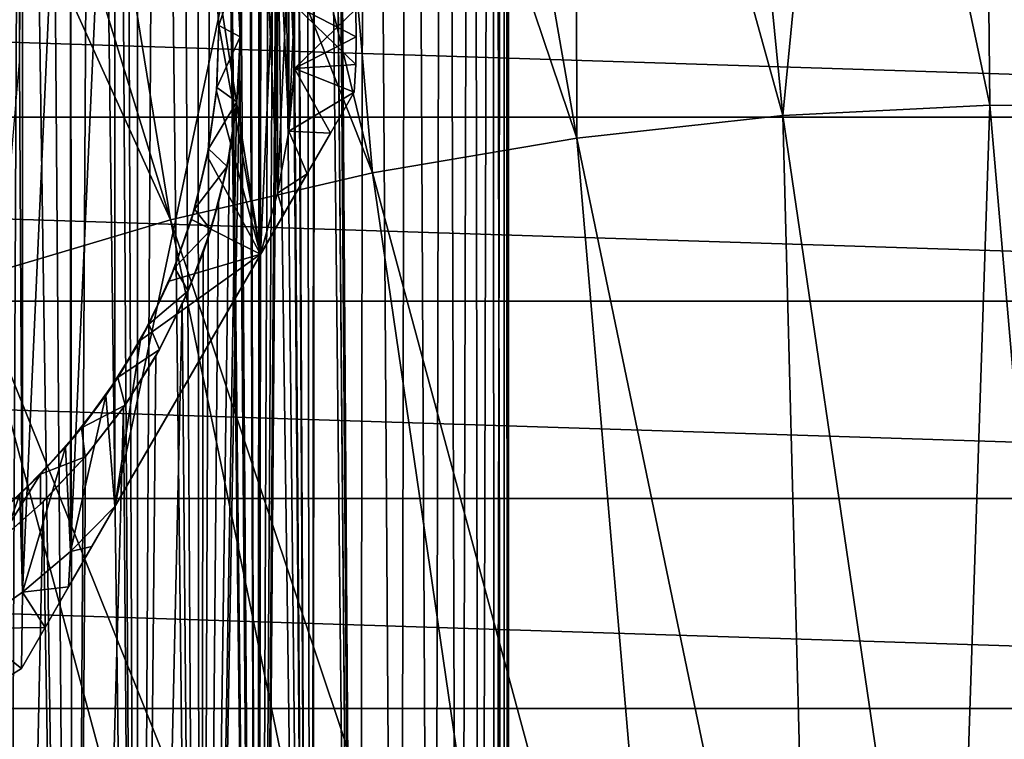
# Model space of a CAD drawing. Header units: metres. Extents: x -258 to 72, y -72 to 102.
# Tile 273 of 656: x 7 to 23, y 46 to 58. Entities that reach past the tile are written whole.
import ezdxf

# ---------------------------------------------------------------- set-up
doc = ezdxf.new("R2010")
doc.units = ezdxf.units.M
doc.layers.add('solid_FREESTAND_ASM_SW0005', color=7, linetype='CONTINUOUS')

msp = doc.modelspace()

# ---------------------------------------------------------------- linework, layer by layer
at = {"layer": 'solid_FREESTAND_ASM_SW0005'}
for points in [[(11.424508, 87.802124, 22.579885), (11.839771, 100.5, 23.090233), (11.770597, 19.759884, 23.001989)], [(11.839771, 100.5, 23.090233), (12.546222, 19.27673, 24.078543), (11.770597, 19.759884, 23.001989)], [(11.839771, 100.5, 23.090233), (12.655511, 100.5, 24.247793), (12.546222, 19.27673, 24.078543)], [(12.65551, 100.5, 40.352207), (12.073019, 87.884445, 41.201809), (12.546237, 19.27672, 40.521435)], [(12.655511, 100.5, 24.247793), (13.210093, 18.827995, 25.194124), (12.546222, 19.27673, 24.078543)], [(12.65551, 100.5, 40.352207), (12.546237, 19.27672, 40.521435), (13.210107, 18.827988, 39.405853)], [(13.358455, 100.5, 39.122879), (12.65551, 100.5, 40.352207), (13.210107, 18.827988, 39.405853)], [(12.655511, 100.5, 24.247793), (13.358455, 100.5, 25.477121), (13.210093, 18.827995, 25.194124)], [(13.358455, 100.5, 25.477121), (13.757933, 18.431475, 26.323437), (13.210093, 18.827995, 25.194124)], [(13.358455, 100.5, 39.122879), (13.210107, 18.827988, 39.405853), (13.757944, 18.431467, 38.276535)], [(13.942338, 100.5, 37.832741), (13.358455, 100.5, 39.122879), (13.757944, 18.431467, 38.276535)], [(13.358455, 100.5, 25.477121), (13.942338, 100.5, 26.76726), (13.757933, 18.431475, 26.323437)], [(13.942338, 100.5, 26.76726), (14.193289, 18.098358, 27.447111), (13.757933, 18.431475, 26.323437)], [(13.942338, 100.5, 37.832741), (13.757944, 18.431467, 38.276535), (14.193298, 18.098351, 37.152863)], [(14.401956, 100.5, 36.49329), (13.942338, 100.5, 37.832741), (14.193298, 18.098351, 37.152863)], [(13.942338, 100.5, 26.76726), (14.401956, 100.5, 28.106712), (14.193289, 18.098358, 27.447111)], [(14.401956, 100.5, 28.106712), (14.524821, 17.833384, 28.554399), (14.193289, 18.098358, 27.447111)], [(14.401956, 100.5, 36.49329), (14.193298, 18.098351, 37.152863), (14.524827, 17.833378, 36.045574)], [(14.733212, 100.5, 35.116463), (14.401956, 100.5, 36.49329), (14.524827, 17.833378, 36.045574)], [(14.401956, 100.5, 28.106712), (14.733212, 100.5, 29.483538), (14.524821, 17.833384, 28.554399)], [(14.733212, 100.5, 29.483538), (14.762665, 17.636999, 29.642244), (14.524821, 17.833384, 28.554399)], [(14.733212, 100.5, 35.116463), (14.524827, 17.833378, 36.045574), (14.76267, 17.636995, 34.957733)], [(14.733212, 100.5, 35.116463), (14.76267, 17.636995, 34.957733), (14.915807, 17.507675, 33.887035)], [(14.933154, 100.5, 33.714535), (14.733212, 100.5, 35.116463), (14.915807, 17.507675, 33.887035)], [(14.733212, 100.5, 29.483538), (14.933154, 100.5, 30.885466), (14.762665, 17.636999, 29.642244)], [(14.933154, 100.5, 30.885466), (14.915804, 17.507679, 30.712942), (14.762665, 17.636999, 29.642244)], [(14.933154, 100.5, 30.885466), (14.990722, 17.443575, 31.772493), (14.915804, 17.507679, 30.712942)], [(14.933154, 100.5, 33.714535), (14.915807, 17.507675, 33.887035), (14.990722, 17.443573, 32.827492)], [(15, 100.5, 32.299999), (14.933154, 100.5, 33.714535), (14.990722, 17.443573, 32.827492)], [(14.933154, 100.5, 30.885466), (15, 100.5, 32.299999), (14.990722, 17.443575, 31.772493)], [(15, 100.5, 32.299999), (14.990722, 17.443573, 32.827492), (14.990722, 17.443575, 31.772493)], [(12.073019, 87.884445, 41.201809), (12.075915, 87.22258, 41.19788), (12.546237, 19.27672, 40.521435)], [(11.422643, 87.155991, 22.577694), (11.424508, 87.802124, 22.579885), (11.770597, 19.759884, 23.001989)], [(12.075915, 87.22258, 41.19788), (12.041269, 86.55352, 41.244709), (12.546237, 19.27672, 40.521435)], [(11.422643, 87.155991, 22.577694), (11.770597, 19.759884, 23.001989), (10.896042, 20.255278, 21.990963)], [(11.379467, 86.501366, 22.527195), (11.422643, 87.155991, 22.577694), (10.896042, 20.255278, 21.990963)], [(11.29186, 85.82885, 22.4261), (11.379467, 86.501366, 22.527195), (10.896042, 20.255278, 21.990963)], [(12.041269, 86.55352, 41.244709), (11.966625, 85.870949, 41.34433), (12.546237, 19.27672, 40.521435)], [(11.155588, 85.140572, 22.272394), (11.29186, 85.82885, 22.4261), (10.896042, 20.255278, 21.990963)], [(11.966625, 85.870949, 41.34433), (11.846411, 85.16404, 41.501225), (12.546237, 19.27672, 40.521435)], [(10.967272, 84.446907, 22.066772), (11.155588, 85.140572, 22.272394), (10.896042, 20.255278, 21.990963)], [(11.846411, 85.16404, 41.501225), (11.672065, 84.423645, 41.721405), (11.770616, 19.759874, 41.597988)], [(11.846411, 85.16404, 41.501225), (11.770616, 19.759874, 41.597988), (12.546237, 19.27672, 40.521435)], [(10.709464, 83.719299, 21.797268), (10.967272, 84.446907, 22.066772), (10.896042, 20.255278, 21.990963)], [(11.672065, 84.423645, 41.721405), (11.43092, 83.640396, 42.012573), (11.770616, 19.759874, 41.597988)], [(10.59321, 57.620674, 21.680023), (10.709464, 83.719299, 21.797268), (10.896042, 20.255278, 21.990963)], [(10.59321, 57.620674, 21.680023), (10.593234, 58.378681, 21.680046), (10.709464, 83.719299, 21.797268)], [(11.43092, 83.640396, 42.012573), (11.305621, 83.29628, 42.158142), (11.770616, 19.759874, 41.597988)], [(11.281009, 83.232384, 42.186295), (11.109078, 82.813934, 42.379105), (11.770616, 19.759874, 41.597988)], [(11.305621, 83.29628, 42.158142), (11.281009, 83.232384, 42.186295), (11.770616, 19.759874, 41.597988)], [(11.109078, 82.813934, 42.379105), (10.913731, 82.386932, 42.590309), (11.770616, 19.759874, 41.597988)], [(10.913731, 82.386932, 42.590309), (10.694386, 81.954536, 42.818085), (10.896057, 20.25527, 42.60902)], [(10.913731, 82.386932, 42.590309), (10.896057, 20.25527, 42.60902), (11.770616, 19.759874, 41.597988)], [(10.694386, 81.954536, 42.818085), (10.451183, 81.520874, 43.059776), (10.896057, 20.25527, 42.60902)], [(10.451183, 81.520874, 43.059776), (10.226171, 81.154266, 43.273853), (10.896057, 20.25527, 42.60902)], [(10.18481, 81.090019, 43.312248), (9.896347, 80.665627, 43.572193), (9.94041, 20.74098, 43.533356)], [(10.18481, 81.090019, 43.312248), (9.94041, 20.74098, 43.533356), (10.896057, 20.25527, 42.60902)], [(10.226171, 81.154266, 43.273853), (10.18481, 81.090019, 43.312248), (10.896057, 20.25527, 42.60902)], [(9.896347, 80.665627, 43.572193), (9.587372, 80.25116, 43.836128), (9.94041, 20.74098, 43.533356)], [(9.587372, 80.25116, 43.836128), (9.259911, 79.849884, 44.100597), (9.94041, 20.74098, 43.533356)], [(9.259911, 79.849884, 44.100597), (8.916409, 79.46463, 44.36224), (8.922851, 21.19865, 44.357479)], [(9.259911, 79.849884, 44.100597), (8.922851, 21.19865, 44.357479), (9.94041, 20.74098, 43.533356)], [(8.916409, 79.46463, 44.36224), (8.699699, 79.238075, 44.519463), (8.922851, 21.19865, 44.357479)], [(8.699699, 79.238075, 44.519463), (8.558976, 79.097153, 44.618439), (8.922851, 21.19865, 44.357479)], [(8.558976, 79.097153, 44.618439), (8.189712, 78.748703, 44.866966), (8.922851, 21.19865, 44.357479)], [(8.189712, 78.748703, 44.866966), (7.810546, 78.420097, 45.106068), (7.861178, 21.614853, 45.075054)], [(8.189712, 78.748703, 44.866966), (7.861178, 21.614853, 45.075054), (8.922851, 21.19865, 44.357479)], [(7.810546, 78.420097, 45.106068), (7.423075, 78.111641, 45.334492), (7.861178, 21.614853, 45.075054)], [(7.423075, 78.111641, 45.334492), (7.028702, 77.823265, 45.551315), (7.861178, 21.614853, 45.075054)], [(7.028702, 77.823265, 45.551315), (6.628679, 77.554794, 45.755878), (6.769414, 21.981243, 45.685631)], [(7.028702, 77.823265, 45.551315), (6.769414, 21.981243, 45.685631), (7.861178, 21.614853, 45.075054)], [(9.46113, 55.001034, -872.644226), (4.63219, 70.685173, -873.1203), (2.31709, 70.798882, -873.1203)], [(9.46113, 55.001034, -872.644226), (2.31709, 70.798882, -873.1203), (6.208228, 54.036381, -872.605164)], [(9.46113, 55.001034, -872.644226), (6.942323, 70.495789, -873.1203), (4.63219, 70.685173, -873.1203)], [(12.765753, 55.770023, -872.683899), (9.245013, 70.230911, -873.1203), (6.942323, 70.495789, -873.1203)], [(12.765753, 55.770023, -872.683899), (6.942323, 70.495789, -873.1203), (9.46113, 55.001034, -872.644226)], [(12.765753, 55.770023, -872.683899), (11.537797, 69.890846, -873.1203), (9.245013, 70.230911, -873.1203)], [(16.11034, 56.340622, -872.72406), (13.818227, 69.475952, -873.1203), (11.537797, 69.890846, -873.1203)], [(16.11034, 56.340622, -872.72406), (11.537797, 69.890846, -873.1203), (12.765753, 55.770023, -872.683899)], [(16.11034, 56.340622, -872.72406), (16.083857, 68.986671, -873.1203), (13.818227, 69.475952, -873.1203)], [(19.482992, 56.710796, -872.764587), (18.332258, 68.423531, -873.1203), (16.083857, 68.986671, -873.1203)], [(19.482992, 56.710796, -872.764587), (16.083857, 68.986671, -873.1203), (16.11034, 56.340622, -872.72406)], [(19.482992, 56.710796, -872.764587), (20.561028, 67.787132, -873.1203), (18.332258, 68.423531, -873.1203)], [(22.871712, 56.87923, -872.805237), (20.561028, 67.787132, -873.1203), (19.482992, 56.710796, -872.764587)], [(22.871712, 56.87923, -872.805237), (22.767786, 67.078156, -873.1203), (20.561028, 67.787132, -873.1203)], [(6.988157, 57.592983, -2.2), (7.036954, 67.095673, -2.2), (7.036954, 48.904327, -2.2)], [(6.988157, 57.592983, -2.2), (6.988157, 58.407017, -2.2), (7.036954, 67.095673, -2.2)], [(7.036954, 48.904327, -2.2), (7.036954, 67.095673, -2.2), (7.825277, 66.42704, -2.2)], [(26.264446, 56.845325, -872.846008), (24.950169, 66.297371, -873.1203), (22.767786, 67.078156, -873.1203)], [(26.264446, 56.845325, -872.846008), (22.767786, 67.078156, -873.1203), (22.871712, 56.87923, -872.805237)], [(7.825277, 49.57296, -2.2), (7.036954, 48.904327, -2.2), (7.825277, 66.42704, -2.2)], [(7.825277, 49.57296, -2.2), (7.825277, 66.42704, -2.2), (8.550362, 65.690338, -2.2)], [(8.550362, 50.309662, -2.2), (7.825277, 49.57296, -2.2), (8.550362, 65.690338, -2.2)], [(8.550362, 50.309662, -2.2), (8.550362, 65.690338, -2.2), (10.93521, 61.559662, -2.2)], [(8.550362, 50.309662, -2.2), (10.93521, 61.559662, -2.2), (10.93521, 54.440338, -2.2)], [(10.93521, 54.440338, 10.3), (10.93521, 61.559662, 10.3), (10.173128, 59.252983, 10.3)], [(10.93521, 61.559662, -2.2), (11.21067, 60.563366, -2.2), (10.93521, 54.440338, -2.2)], [(11.21067, 55.436634, 10.3), (11.21067, 60.563366, 10.3), (10.93521, 61.559662, 10.3)], [(10.93521, 54.440338, 10.3), (11.21067, 55.436634, 10.3), (10.93521, 61.559662, 10.3)], [(11.21067, 60.563366, -2.2), (11.21067, 55.436634, -2.2), (10.93521, 54.440338, -2.2)], [(11.21067, 60.563366, -2.2), (11.395561, 59.546345, -2.2), (11.21067, 55.436634, -2.2)], [(11.395561, 56.453655, 10.3), (11.395561, 59.546345, 10.3), (11.21067, 60.563366, 10.3)], [(11.21067, 55.436634, 10.3), (11.395561, 56.453655, 10.3), (11.21067, 60.563366, 10.3)], [(11.395561, 59.546345, -2.2), (11.395561, 56.453655, -2.2), (11.21067, 55.436634, -2.2)], [(11.395561, 59.546345, -2.2), (11.488379, 58.516846, -2.2), (11.395561, 56.453655, -2.2)], [(11.488379, 57.483154, 10.3), (11.488379, 58.516846, 10.3), (11.395561, 59.546345, 10.3)], [(11.395561, 56.453655, 10.3), (11.488379, 57.483154, 10.3), (11.395561, 59.546345, 10.3)], [(45.203075, 56.682732, -887), (-45.20306, 56.682743, -887), (-41.478489, 59.462467, -887)], [(45.203075, 56.682732, -887), (-41.478489, 59.462467, -887), (41.4785, 59.46246, -887)], [(10.173128, 59.252983, 10.3), (10.185403, 59.148941, 22.799999), (10.24837, 58.18277, 22.799999)], [(10.173128, 59.252983, 10.3), (10.24837, 58.18277, 22.799999), (10.24837, 58.18277, 10.3)], [(10.93521, 54.440338, 10.3), (10.173128, 59.252983, 10.3), (10.24837, 58.18277, 10.3)], [(10.185403, 59.148941, 22.799999), (10.546111, 59.067493, 22.799999), (10.24837, 58.18277, 22.799999)], [(10.546111, 59.067493, 22.799999), (10.6, 58.000015, 22.799999), (10.24837, 58.18277, 22.799999)], [(10.546111, 59.067493, 22.799999), (10.593234, 58.378681, 21.680046), (10.6, 58.000015, 22.799999)], [(11.488379, 58.516846, -2.2), (11.488379, 57.483154, -2.2), (11.395561, 56.453655, -2.2)], [(12.491772, 57.546524, -1.62265), (11.488379, 57.483154, -2.2), (11.488379, 58.516846, -2.2)], [(12.5, 58, -1.62265), (11.488379, 58.516846, -2.2), (12.491772, 58.453476, -1.62265)], [(12.491772, 57.546524, -1.62265), (11.488379, 58.516846, -2.2), (12.5, 58, -1.62265)], [(12.491772, 58.453476, 9.72265), (11.488379, 58.516846, 10.3), (11.488379, 57.483154, 10.3)], [(10.6, 58.000015, 22.799999), (10.593234, 58.378681, 21.680046), (10.59321, 57.620674, 21.680023)], [(12.5, 58, 9.72265), (12.491772, 58.453476, 9.72265), (11.488379, 57.483154, 10.3)], [(12.491772, 58.453476, -1.62265), (12.491772, 58.453476, 9.72265), (12.5, 58, 9.72265)], [(12.5, 58, -1.62265), (12.491772, 58.453476, -1.62265), (12.5, 58, 9.72265)], [(10.211333, 57.110523, 10.3), (10.24837, 58.18277, 10.3), (10.216292, 57.169418, 22.799999)], [(10.93521, 54.440338, 10.3), (10.24837, 58.18277, 10.3), (10.211333, 57.110523, 10.3)], [(10.6, 58.000015, 22.799999), (10.216292, 57.169418, 22.799999), (10.24837, 58.18277, 22.799999)], [(10.24837, 58.18277, 10.3), (10.24837, 58.18277, 22.799999), (10.216292, 57.169418, 22.799999)], [(10.6, 58.000015, 22.799999), (10.546112, 56.932526, 22.799999), (10.216292, 57.169418, 22.799999)], [(10.6, 58.000015, 22.799999), (10.59321, 57.620674, 21.680023), (10.546112, 56.932526, 22.799999)], [(12.491772, 57.546524, 9.72265), (12.5, 58, 9.72265), (11.488379, 57.483154, 10.3)], [(12.5, 58, -1.62265), (12.5, 58, 9.72265), (12.491772, 57.546524, 9.72265)], [(12.491772, 57.546524, -1.62265), (12.5, 58, -1.62265), (12.491772, 57.546524, 9.72265)], [(6.988157, 57.592983, -2.2), (7.036954, 48.904327, -2.2), (6.191791, 48.309193, -2.2)], [(10.59321, 57.620674, 21.680023), (10.896042, 20.255278, 21.990963), (9.9404, 20.740984, 21.066635)], [(10.538288, 56.857861, 21.625521), (10.59321, 57.620674, 21.680023), (9.9404, 20.740984, 21.066635)], [(10.546112, 56.932526, 22.799999), (10.59321, 57.620674, 21.680023), (10.538288, 56.857861, 21.625521)], [(12.491772, 57.546524, -1.62265), (12.467097, 57.093647, -1.62265), (11.488379, 57.483154, -2.2)], [(12.467097, 57.093647, 9.72265), (12.491772, 57.546524, 9.72265), (11.488379, 57.483154, 10.3)], [(12.491772, 57.546524, -1.62265), (12.491772, 57.546524, 9.72265), (12.467097, 57.093647, 9.72265)], [(12.491772, 57.546524, -1.62265), (12.467097, 57.093647, 9.72265), (12.467097, 57.093647, -1.62265)], [(12.078316, 56.420258, -1.806717), (11.395561, 56.453655, -2.2), (11.488379, 57.483154, -2.2)], [(12.467097, 57.093647, 9.72265), (11.488379, 57.483154, 10.3), (11.395561, 56.453655, 10.3)], [(12.078316, 56.420258, -1.806717), (11.488379, 57.483154, -2.2), (12.467097, 57.093647, -1.62265)], [(12.078283, 56.4202, 9.906732), (7.018474, 47.656353, 9.72265), (12.467097, 57.093647, 9.72265)], [(7.018474, 47.656353, -1.62265), (12.467097, 57.093647, 9.72265), (7.018474, 47.656353, 9.72265)], [(7.018474, 47.656353, -1.62265), (12.467097, 57.093647, -1.62265), (12.467097, 57.093647, 9.72265)], [(7.018474, 47.656353, -1.62265), (7.406138, 48.327808, -1.806223), (12.467097, 57.093647, -1.62265)], [(7.406138, 48.327808, -1.806223), (12.078316, 56.420258, -1.806717), (12.467097, 57.093647, -1.62265)], [(10.06242, 56.048027, 10.3), (10.211333, 57.110523, 10.3), (10.084258, 56.164181, 22.799999)], [(10.93521, 54.440338, 10.3), (10.211333, 57.110523, 10.3), (10.06242, 56.048027, 10.3)], [(10.546112, 56.932526, 22.799999), (10.084258, 56.164181, 22.799999), (10.216292, 57.169418, 22.799999)], [(10.211333, 57.110523, 10.3), (10.216292, 57.169418, 22.799999), (10.084258, 56.164181, 22.799999)], [(12.078283, 56.4202, 9.906732), (12.467097, 57.093647, 9.72265), (11.395561, 56.453655, 10.3)], [(10.546112, 56.932526, 22.799999), (10.384988, 55.875847, 22.799999), (10.084258, 56.164181, 22.799999)], [(10.546112, 56.932526, 22.799999), (10.424943, 56.081524, 21.514799), (10.384988, 55.875847, 22.799999)], [(10.546112, 56.932526, 22.799999), (10.538288, 56.857861, 21.625521), (10.424943, 56.081524, 21.514799)], [(10.424943, 56.081524, 21.514799), (10.538288, 56.857861, 21.625521), (9.9404, 20.740984, 21.066635)], [(22.871712, 56.87923, -872.805237), (19.482992, 56.710796, -872.764587), (22.245461, 37.863621, -872.347595)], [(22.871712, 56.87923, -872.805237), (22.245461, 37.863621, -872.347595), (24.515051, 37.901073, -872.374878)], [(26.264446, 56.845325, -872.846008), (22.871712, 56.87923, -872.805237), (24.515051, 37.901073, -872.374878)], [(48.741875, 53.670101, -887), (-48.741859, 53.670113, -887), (-45.20306, 56.682743, -887)], [(48.741875, 53.670101, -887), (-45.20306, 56.682743, -887), (45.203075, 56.682732, -887)], [(19.482992, 56.710796, -872.764587), (16.11034, 56.340622, -872.72406), (19.982183, 37.690365, -872.320435)], [(19.482992, 56.710796, -872.764587), (19.982183, 37.690365, -872.320435), (22.245461, 37.863621, -872.347595)], [(12.078283, 56.4202, 9.906732), (7.406211, 48.327934, 9.906255), (7.018474, 47.656353, 9.72265)], [(7.406138, 48.327808, -1.806223), (7.789389, 48.991615, -1.963833), (12.078316, 56.420258, -1.806717)], [(12.078283, 56.4202, 9.906732), (7.789486, 48.991787, 10.06387), (7.406211, 48.327934, 9.906255)], [(7.789389, 48.991615, -1.963833), (11.694774, 55.755943, -1.964367), (12.078316, 56.420258, -1.806717)], [(11.694729, 55.755867, 10.064384), (7.789486, 48.991787, 10.06387), (12.078283, 56.4202, 9.906732)], [(11.694774, 55.755943, -1.964367), (11.21067, 55.436634, -2.2), (11.395561, 56.453655, -2.2)], [(11.694729, 55.755867, 10.064384), (11.395561, 56.453655, 10.3), (11.21067, 55.436634, 10.3)], [(11.694774, 55.755943, -1.964367), (11.395561, 56.453655, -2.2), (12.078316, 56.420258, -1.806717)], [(11.694729, 55.755867, 10.064384), (12.078283, 56.4202, 9.906732), (11.395561, 56.453655, 10.3)], [(16.11034, 56.340622, -872.72406), (12.765753, 55.770023, -872.683899), (17.733335, 37.381924, -872.293457)], [(16.11034, 56.340622, -872.72406), (17.733335, 37.381924, -872.293457), (19.982183, 37.690365, -872.320435)], [(10.384988, 55.875847, 22.799999), (9.853564, 55.176922, 22.799999), (10.084258, 56.164181, 22.799999)], [(10.06242, 56.048027, 10.3), (10.084258, 56.164181, 22.799999), (9.853564, 55.176922, 22.799999)], [(9.803258, 55.006901, 10.3), (10.06242, 56.048027, 10.3), (9.853564, 55.176922, 22.799999)], [(10.93521, 54.440338, 10.3), (10.06242, 56.048027, 10.3), (9.803258, 55.006901, 10.3)], [(10.246356, 55.284821, 21.344992), (10.424943, 56.081524, 21.514799), (9.9404, 20.740984, 21.066635)], [(10.384988, 55.875847, 22.799999), (10.424943, 56.081524, 21.514799), (10.246356, 55.284821, 21.344992)], [(12.765753, 55.770023, -872.683899), (9.46113, 55.001034, -872.644226), (15.506983, 36.939404, -872.266724)], [(10.384988, 55.875847, 22.799999), (10.11827, 54.84079, 22.799999), (9.853564, 55.176922, 22.799999)], [(10.384988, 55.875847, 22.799999), (10.246356, 55.284821, 21.344992), (10.11827, 54.84079, 22.799999)], [(12.765753, 55.770023, -872.683899), (15.506983, 36.939404, -872.266724), (17.733335, 37.381924, -872.293457)], [(7.789389, 48.991615, -1.963833), (8.170158, 49.651131, -2.095267), (11.694774, 55.755943, -1.964367)], [(11.694729, 55.755867, 10.064384), (8.170234, 49.65126, 10.195291), (7.789486, 48.991787, 10.06387)], [(8.170158, 49.651131, -2.095267), (11.314417, 55.097145, -2.095577), (11.694774, 55.755943, -1.964367)], [(11.314383, 55.097084, 10.195588), (8.170234, 49.65126, 10.195291), (11.694729, 55.755867, 10.064384)], [(11.314417, 55.097145, -2.095577), (11.21067, 55.436634, -2.2), (11.694774, 55.755943, -1.964367)], [(11.314383, 55.097084, 10.195588), (11.694729, 55.755867, 10.064384), (11.21067, 55.436634, 10.3)], [(11.314417, 55.097145, -2.095577), (10.93521, 54.440338, -2.2), (11.21067, 55.436634, -2.2)], [(11.314383, 55.097084, 10.195588), (11.21067, 55.436634, 10.3), (10.93521, 54.440338, 10.3)], [(10.11827, 54.84079, 22.799999), (9.526463, 54.217274, 22.799999), (9.853564, 55.176922, 22.799999)], [(9.803258, 55.006901, 10.3), (9.853564, 55.176922, 22.799999), (9.526463, 54.217274, 22.799999)], [(9.992786, 54.463871, 21.113213), (10.246356, 55.284821, 21.344992), (9.9404, 20.740984, 21.066635)], [(10.11827, 54.84079, 22.799999), (10.246356, 55.284821, 21.344992), (9.992786, 54.463871, 21.113213)], [(9.46113, 55.001034, -872.644226), (6.208228, 54.036381, -872.605164), (13.31111, 36.364395, -872.240356)], [(8.170158, 49.651131, -2.095267), (8.550362, 50.309662, -2.2), (11.314417, 55.097145, -2.095577)], [(11.314383, 55.097084, 10.195588), (10.93521, 54.440338, 10.3), (8.170234, 49.65126, 10.195291)], [(11.314417, 55.097145, -2.095577), (8.550362, 50.309662, -2.2), (10.93521, 54.440338, -2.2)], [(9.436692, 53.998585, 10.3), (9.803258, 55.006901, 10.3), (9.526463, 54.217274, 22.799999)], [(10.93521, 54.440338, 10.3), (9.803258, 55.006901, 10.3), (9.436692, 53.998585, 10.3)], [(9.46113, 55.001034, -872.644226), (13.31111, 36.364395, -872.240356), (15.506983, 36.939404, -872.266724)], [(10.11827, 54.84079, 22.799999), (9.748677, 53.837872, 22.799999), (9.526463, 54.217274, 22.799999)], [(10.11827, 54.84079, 22.799999), (9.992786, 54.463871, 21.113213), (9.748677, 53.837872, 22.799999)], [(8.170234, 49.65126, 10.195291), (10.93521, 54.440338, 10.3), (8.550362, 50.309662, 10.3)], [(8.550362, 50.309662, 10.3), (10.93521, 54.440338, 10.3), (8.966735, 53.0341, 10.3)], [(10.93521, 54.440338, 10.3), (9.436692, 53.998585, 10.3), (8.966735, 53.0341, 10.3)], [(9.653249, 53.621098, 20.818941), (9.992786, 54.463871, 21.113213), (9.9404, 20.740984, 21.066635)], [(9.748677, 53.837872, 22.799999), (9.992786, 54.463871, 21.113213), (9.653249, 53.621098, 20.818941)], [(9.748677, 53.837872, 22.799999), (9.106155, 53.294636, 22.799999), (9.526463, 54.217274, 22.799999)], [(9.436692, 53.998585, 10.3), (9.526463, 54.217274, 22.799999), (9.106155, 53.294636, 22.799999)], [(6.208228, 54.036381, -872.605164), (3.018616, 52.879505, -872.566895), (11.153596, 35.658958, -872.214478)], [(6.208228, 54.036381, -872.605164), (11.153596, 35.658958, -872.214478), (13.31111, 36.364395, -872.240356)], [(8.966735, 53.0341, 10.3), (9.436692, 53.998585, 10.3), (9.106155, 53.294636, 22.799999)], [(9.748677, 53.837872, 22.799999), (9.279962, 52.877274, 22.799999), (9.106155, 53.294636, 22.799999)], [(9.748677, 53.837872, 22.799999), (9.653249, 53.621098, 20.818941), (9.279962, 52.877274, 22.799999)], [(52.080395, 50.436916, -887), (-52.080379, 50.436932, -887), (-48.741859, 53.670113, -887)], [(52.080395, 50.436916, -887), (-48.741859, 53.670113, -887), (48.741875, 53.670101, -887)], [(9.653249, 53.621098, 20.818941), (9.9404, 20.740984, 21.066635), (8.922842, 21.198652, 20.242514)], [(9.219038, 52.768429, 20.467449), (9.653249, 53.621098, 20.818941), (8.922842, 21.198652, 20.242514)], [(9.279962, 52.877274, 22.799999), (9.653249, 53.621098, 20.818941), (9.219038, 52.768429, 20.467449)], [(9.279962, 52.877274, 22.799999), (8.596761, 52.418045, 22.799999), (9.106155, 53.294636, 22.799999)], [(8.966735, 53.0341, 10.3), (9.106155, 53.294636, 22.799999), (8.596761, 52.418045, 22.799999)], [(8.398535, 52.124023, 10.3), (8.966735, 53.0341, 10.3), (8.596761, 52.418045, 22.799999)], [(8.550362, 50.309662, 10.3), (8.966735, 53.0341, 10.3), (8.398535, 52.124023, 10.3)], [(3.018616, 52.879505, -872.566895), (-0.096357, 51.534515, -872.52948), (9.042175, 34.825626, -872.189087)], [(3.018616, 52.879505, -872.566895), (9.042175, 34.825626, -872.189087), (11.153596, 35.658958, -872.214478)], [(9.279962, 52.877274, 22.799999), (8.716877, 51.968742, 22.799999), (8.596761, 52.418045, 22.799999)], [(9.279962, 52.877274, 22.799999), (9.219038, 52.768429, 20.467449), (8.716877, 51.968742, 22.799999)], [(8.688087, 51.927345, 20.072283), (9.219038, 52.768429, 20.467449), (8.922842, 21.198652, 20.242514)], [(8.716877, 51.968742, 22.799999), (9.219038, 52.768429, 20.467449), (8.688087, 51.927345, 20.072283)], [(8.716877, 51.968742, 22.799999), (8.003248, 51.596054, 22.799999), (8.596761, 52.418045, 22.799999)], [(8.398535, 52.124023, 10.3), (8.596761, 52.418045, 22.799999), (8.003248, 51.596054, 22.799999)], [(7.738324, 51.278332, 10.3), (8.398535, 52.124023, 10.3), (8.003248, 51.596054, 22.799999)], [(7.825277, 49.57296, 10.3), (8.398535, 52.124023, 10.3), (7.738324, 51.278332, 10.3)], [(7.825277, 49.57296, 10.3), (8.550362, 50.309662, 10.3), (8.398535, 52.124023, 10.3)], [(8.688087, 51.927345, 20.072283), (8.922842, 21.198652, 20.242514), (7.861171, 21.614855, 19.524942)], [(8.06815, 51.12505, 19.65465), (8.688087, 51.927345, 20.072283), (7.861171, 21.614855, 19.524942)], [(8.716877, 51.968742, 22.799999), (8.065146, 51.121525, 22.799999), (8.003248, 51.596054, 22.799999)], [(8.716877, 51.968742, 22.799999), (8.06815, 51.12505, 19.65465), (8.065146, 51.121525, 22.799999)], [(8.716877, 51.968742, 22.799999), (8.688087, 51.927345, 20.072283), (8.06815, 51.12505, 19.65465)], [(8.065146, 51.121525, 22.799999), (7.331439, 50.836727, 22.799999), (8.003248, 51.596054, 22.799999)], [(7.738324, 51.278332, 10.3), (8.003248, 51.596054, 22.799999), (7.331439, 50.836727, 22.799999)], [(-0.096357, 51.534515, -872.52948), (6.984424, 33.867382, -872.164429), (9.042175, 34.825626, -872.189087)], [(6.993321, 50.506271, 10.3), (7.738324, 51.278332, 10.3), (7.331439, 50.836727, 22.799999)], [(7.036954, 48.904327, 10.3), (7.738324, 51.278332, 10.3), (6.993321, 50.506271, 10.3)], [(7.036954, 48.904327, 10.3), (7.825277, 49.57296, 10.3), (7.738324, 51.278332, 10.3)], [(8.065146, 51.121525, 22.799999), (7.374583, 50.385834, 19.238012), (7.331439, 50.344284, 22.799999)], [(8.065146, 51.121525, 22.799999), (7.331439, 50.344284, 22.799999), (7.331439, 50.836727, 22.799999)], [(7.374583, 50.385834, 19.238012), (8.06815, 51.12505, 19.65465), (7.861171, 21.614855, 19.524942)], [(8.065146, 51.121525, 22.799999), (8.06815, 51.12505, 19.65465), (7.374583, 50.385834, 19.238012)], [(6.612134, 50.16787, 22.286026), (7.331439, 50.836727, 22.799999), (6.636944, 49.734955, 22.30245)], [(6.612134, 50.16787, 22.286026), (6.993321, 50.506271, 10.3), (7.331439, 50.836727, 22.799999)], [(6.636944, 49.734955, 22.30245), (7.331439, 50.836727, 22.799999), (7.331439, 50.344284, 22.799999)], [(6.612134, 50.16787, 22.286026), (6.171708, 49.816326, 10.3), (6.993321, 50.506271, 10.3)], [(6.191791, 48.309193, 10.3), (6.993321, 50.506271, 10.3), (6.171708, 49.816326, 10.3)], [(6.191791, 48.309193, 10.3), (7.036954, 48.904327, 10.3), (6.993321, 50.506271, 10.3)], [(55.20488, 46.996502, -887), (-55.204865, 46.996517, -887), (-52.080379, 50.436932, -887)], [(55.20488, 46.996502, -887), (-52.080379, 50.436932, -887), (52.080395, 50.436916, -887)], [(6.625903, 49.726101, 18.842756), (7.374583, 50.385834, 19.238012), (6.769408, 21.981245, 18.914368)], [(7.331439, 50.344284, 22.799999), (7.374583, 50.385834, 19.238012), (6.625903, 49.726101, 18.842756)], [(6.636944, 49.734955, 22.30245), (7.331439, 50.344284, 22.799999), (6.625903, 49.726101, 18.842756)], [(7.374583, 50.385834, 19.238012), (7.861171, 21.614855, 19.524942), (6.769408, 21.981245, 18.914368)], [(8.170158, 49.651131, -2.095267), (7.825277, 49.57296, -2.2), (8.550362, 50.309662, -2.2)], [(8.170234, 49.65126, 10.195291), (8.550362, 50.309662, 10.3), (7.825277, 49.57296, 10.3)], [(7.789389, 48.991615, -1.963833), (7.825277, 49.57296, -2.2), (8.170158, 49.651131, -2.095267)], [(7.789486, 48.991787, 10.06387), (8.170234, 49.65126, 10.195291), (7.825277, 49.57296, 10.3)], [(7.789389, 48.991615, -1.963833), (7.036954, 48.904327, -2.2), (7.825277, 49.57296, -2.2)], [(7.789486, 48.991787, 10.06387), (7.825277, 49.57296, 10.3), (7.036954, 48.904327, 10.3)], [(7.018474, 47.656353, -1.62265), (6.191791, 48.309193, -2.2), (7.036954, 48.904327, -2.2)], [(7.406211, 48.327934, 9.906255), (7.036954, 48.904327, 10.3), (6.191791, 48.309193, 10.3)], [(7.018474, 47.656353, -1.62265), (7.036954, 48.904327, -2.2), (7.406138, 48.327808, -1.806223)], [(7.406211, 48.327934, 9.906255), (7.789486, 48.991787, 10.06387), (7.036954, 48.904327, 10.3)], [(7.406138, 48.327808, -1.806223), (7.036954, 48.904327, -2.2), (7.789389, 48.991615, -1.963833)], [(7.018474, 47.656353, 9.72265), (7.406211, 48.327934, 9.906255), (6.191791, 48.309193, 10.3)], [(6.25, 47.174683, -1.62265), (6.191791, 48.309193, -2.2), (7.018474, 47.656353, -1.62265)], [(6.25, 47.174683, 9.72265), (7.018474, 47.656353, 9.72265), (6.191791, 48.309193, 10.3)], [(7.018474, 47.656353, -1.62265), (7.018474, 47.656353, 9.72265), (6.25, 47.174683, 9.72265)], [(6.25, 47.174683, -1.62265), (7.018474, 47.656353, -1.62265), (6.25, 47.174683, 9.72265)], [(58.102524, 43.362965, -887), (-58.102509, 43.362984, -887), (-55.204865, 46.996517, -887)], [(58.102524, 43.362965, -887), (-55.204865, 46.996517, -887), (55.20488, 46.996502, -887)]]:
    msp.add_3dface(points, dxfattribs=at)

doc.saveas('drawing.dxf')
